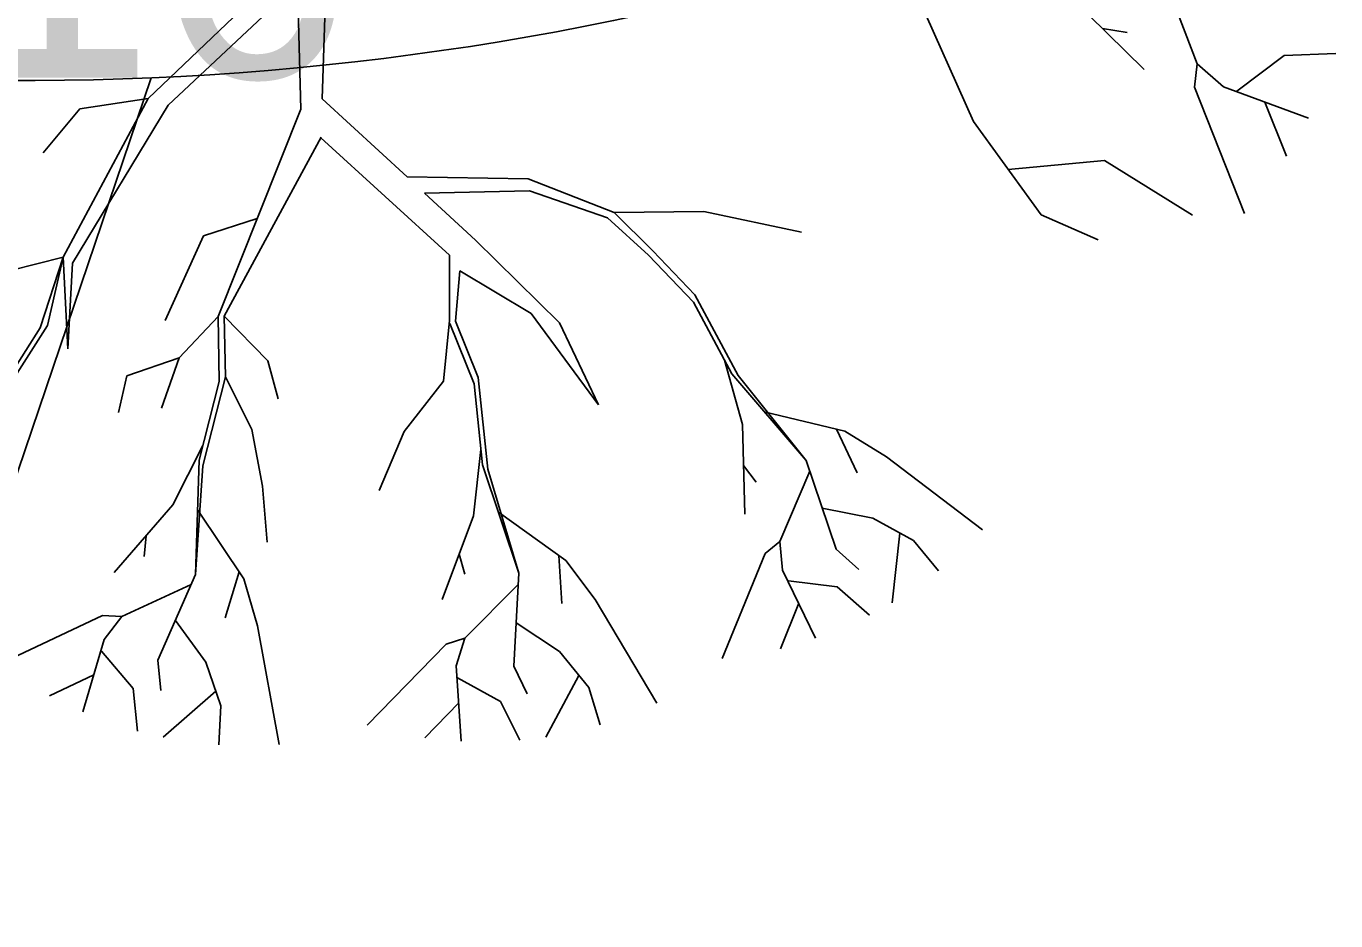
# Model space of a CAD drawing. Extents: x -438233 to -437334, y -1133133 to -1132623.
# Drawn here: x -438137.75 to -438134.046, y -1132967.717 to -1132965.187 of the extents above; entities that cross this region are included whole.
import ezdxf

# ---------------------------------------------------------------- set-up
doc = ezdxf.new("R2010")
doc.units = 0
for name, color, linetype in [('Vrstva 1', 7, 'Continuous'), ('Vrstva 11', 7, 'Continuous'), ('Vrstva 3', 7, 'Continuous')]:
    doc.layers.add(name, color=color, linetype=linetype)

msp = doc.modelspace()

# ---------------------------------------------------------------- linework, layer by layer
at = {"layer": 'Vrstva 1'}
for p, q in [((-438136.8814, -1132964.453), (-438136.9126, -1132965.3922)), ((-438136.9834, -1132964.9892), (-438137.4044, -1132965.3916)), ((-438135.2777, -1132964.9916), (-438135.0708, -1132965.4564)), ((-438136.9822, -1132965.0671), (-438137.3481, -1132965.4102)), ((-438136.9822, -1132965.0671), (-438136.9732, -1132965.4216)), ((-438134.531, -1132965.0521), (-438134.4386, -1132965.2938)), ((-438134.8057, -1132965.0959), (-438134.5886, -1132965.3094)), ((-438134.7061, -1132965.1937), (-438134.6365, -1132965.2051)), ((-438134.3259, -1132965.3706), (-438134.1927, -1132965.2704)), ((-438134.1927, -1132965.2704), (-438134.0464, -1132965.2644)), ((-438134.4386, -1132965.2938), (-438134.4464, -1132965.3592)), ((-438134.4386, -1132965.2938), (-438134.3643, -1132965.3586)), ((-438150.6122, -1133004.3095), (-438137.396, -1132965.333)), ((-438137.396, -1132965.333), (-438137.396, -1132965.333)), ((-438134.4464, -1132965.3592), (-438134.3049, -1132965.7167)), ((-438134.3643, -1132965.3586), (-438134.1237, -1132965.4468)), ((-438137.4044, -1132965.3916), (-438137.6455, -1132965.8402)), ((-438137.4044, -1132965.3916), (-438137.5976, -1132965.421)), ((-438136.9126, -1132965.3922), (-438136.6727, -1132965.6135)), ((-438134.2473, -1132965.4018), (-438134.1861, -1132965.5547)), ((-438137.5976, -1132965.421), (-438137.7019, -1132965.5451)), ((-438137.3481, -1132965.4102), (-438137.6185, -1132965.8576)), ((-438136.9732, -1132965.4216), (-438137.2071, -1132966.0081)), ((-438135.0708, -1132965.4564), (-438134.88, -1132965.7203)), ((-438136.9156, -1132965.5007), (-438137.1897, -1132966.0075)), ((-438136.9162, -1132965.5031), (-438136.5528, -1132965.8342)), ((-438134.973, -1132965.5919), (-438134.7007, -1132965.5673)), ((-438134.7007, -1132965.5673), (-438134.4518, -1132965.7215)), ((-438136.6727, -1132965.6135), (-438136.3303, -1132965.6183)), ((-438136.3303, -1132965.6183), (-438136.0874, -1132965.7143)), ((-438136.6229, -1132965.6597), (-438136.3261, -1132965.6525)), ((-438136.6229, -1132965.6597), (-438136.479, -1132965.7922)), ((-438136.3261, -1132965.6525), (-438136.106, -1132965.7293)), ((-438137.0968, -1132965.7305), (-438137.2485, -1132965.7796)), ((-438136.106, -1132965.7293), (-438135.9902, -1132965.8342)), ((-438136.0874, -1132965.7143), (-438135.8331, -1132965.7113)), ((-438136.0874, -1132965.7143), (-438135.9776, -1132965.8222)), ((-438135.8331, -1132965.7113), (-438135.5572, -1132965.77)), ((-438134.88, -1132965.7203), (-438134.7187, -1132965.791)), ((-438137.2485, -1132965.7796), (-438137.3565, -1132966.0189)), ((-438136.479, -1132965.7922), (-438136.2415, -1132966.0255)), ((-438137.6455, -1132965.8402), (-438137.7943, -1132965.878)), ((-438137.6455, -1132965.8402), (-438137.7097, -1132966.0399)), ((-438137.6893, -1132966.0339), (-438137.6455, -1132965.8402)), ((-438137.6455, -1132965.8402), (-438137.6317, -1132966.0993)), ((-438136.5522, -1132966.0189), (-438136.5528, -1132965.8342)), ((-438135.8631, -1132965.9674), (-438135.9902, -1132965.8342)), ((-438135.9776, -1132965.8222), (-438135.8589, -1132965.9464)), ((-438137.6185, -1132965.8576), (-438137.6317, -1132966.0993)), ((-438136.5354, -1132966.0213), (-438136.5234, -1132965.8786)), ((-438136.3213, -1132965.9992), (-438136.5234, -1132965.8786)), ((-438135.8589, -1132965.9464), (-438135.7365, -1132966.1749)), ((-438135.8631, -1132965.9674), (-438135.7545, -1132966.1701)), ((-438137.2071, -1132966.0081), (-438137.3169, -1132966.1251)), ((-438137.2035, -1132966.1917), (-438137.2071, -1132966.0081)), ((-438137.1897, -1132966.0075), (-438137.0662, -1132966.1335)), ((-438137.1897, -1132966.0075), (-438137.1861, -1132966.1791)), ((-438136.5696, -1132966.1905), (-438136.5522, -1132966.0189)), ((-438136.4832, -1132966.1983), (-438136.5516, -1132966.0279)), ((-438136.4718, -1132966.1809), (-438136.5354, -1132966.0213)), ((-438136.1311, -1132966.2582), (-438136.3213, -1132965.9992)), ((-438136.2415, -1132966.0255), (-438136.1311, -1132966.2582)), ((-438137.7097, -1132966.0399), (-438137.8339, -1132966.2337)), ((-438137.6893, -1132966.0339), (-438137.8291, -1132966.2516)), ((-438137.3169, -1132966.1251), (-438137.465, -1132966.1755)), ((-438137.3169, -1132966.1251), (-438137.3666, -1132966.2672)), ((-438137.0662, -1132966.1335), (-438137.0374, -1132966.2409)), ((-438135.7749, -1132966.1317), (-438135.7245, -1132966.3134)), ((-438137.465, -1132966.1755), (-438137.489, -1132966.2798)), ((-438137.1861, -1132966.1791), (-438137.2503, -1132966.4304)), ((-438137.1861, -1132966.1791), (-438137.1112, -1132966.3278)), ((-438135.7545, -1132966.1701), (-438135.544, -1132966.4154)), ((-438135.7365, -1132966.1749), (-438135.544, -1132966.4154)), ((-438137.2035, -1132966.1917), (-438137.2605, -1132966.4142)), ((-438136.5696, -1132966.1905), (-438136.6811, -1132966.3332)), ((-438136.4832, -1132966.1983), (-438136.4592, -1132966.4274)), ((-438136.4718, -1132966.1809), (-438136.4442, -1132966.4394)), ((-438135.6627, -1132966.2774), (-438135.4348, -1132966.3326)), ((-438137.1112, -1132966.3278), (-438137.0812, -1132966.4874)), ((-438135.7245, -1132966.3134), (-438135.7173, -1132966.5671)), ((-438135.4582, -1132966.3266), (-438135.3994, -1132966.4502)), ((-438136.6811, -1132966.3332), (-438136.7513, -1132966.5)), ((-438135.4348, -1132966.3326), (-438135.3167, -1132966.4046)), ((-438137.2497, -1132966.3728), (-438137.3349, -1132966.5407)), ((-438136.464, -1132966.3842), (-438136.485, -1132966.5713)), ((-438137.2605, -1132966.4142), (-438137.2707, -1132966.7375)), ((-438137.2503, -1132966.4304), (-438137.2707, -1132966.7375)), ((-438136.4592, -1132966.4274), (-438136.3561, -1132966.7339)), ((-438136.4442, -1132966.4394), (-438136.3561, -1132966.7339)), ((-438135.7209, -1132966.4292), (-438135.6855, -1132966.4766)), ((-438135.544, -1132966.4154), (-438135.4594, -1132966.6661)), ((-438135.3167, -1132966.4046), (-438135.0456, -1132966.6109)), ((-438135.5338, -1132966.4454), (-438135.6183, -1132966.6439)), ((-438137.0812, -1132966.4874), (-438137.0686, -1132966.6463)), ((-438137.3349, -1132966.5407), (-438137.501, -1132966.7321)), ((-438135.499, -1132966.5497), (-438135.3551, -1132966.5785)), ((-438137.2647, -1132966.5557), (-438137.1345, -1132966.7501)), ((-438136.485, -1132966.5713), (-438136.5732, -1132966.8088)), ((-438136.4142, -1132966.5611), (-438136.2235, -1132966.6979)), ((-438135.3551, -1132966.5785), (-438135.2405, -1132966.6415)), ((-438135.2789, -1132966.6205), (-438135.3005, -1132966.8178)), ((-438137.4104, -1132966.6283), (-438137.4158, -1132966.6871)), ((-438135.6183, -1132966.6439), (-438135.6603, -1132966.6787)), ((-438135.6183, -1132966.6439), (-438135.6112, -1132966.7255)), ((-438135.2405, -1132966.6415), (-438135.1703, -1132966.7273)), ((-438136.5252, -1132966.6799), (-438136.5096, -1132966.7369)), ((-438136.2433, -1132966.6841), (-438136.2349, -1132966.8196)), ((-438136.2235, -1132966.6979), (-438136.1407, -1132966.8088)), ((-438135.6603, -1132966.6787), (-438135.7815, -1132966.975)), ((-438135.4594, -1132966.6661), (-438135.3952, -1132966.7237)), ((-438137.1477, -1132966.7303), (-438137.1873, -1132966.8604)), ((-438136.3561, -1132966.7339), (-438136.371, -1132966.9972)), ((-438135.6112, -1132966.7255), (-438135.5176, -1132966.9174)), ((-438137.2833, -1132966.7662), (-438137.4794, -1132966.8562)), ((-438137.2707, -1132966.7375), (-438137.3774, -1132966.9798)), ((-438137.1345, -1132966.7501), (-438137.0956, -1132966.8826)), ((-438136.3573, -1132966.765), (-438136.5096, -1132966.9174)), ((-438135.5944, -1132966.7554), (-438135.4564, -1132966.7722)), ((-438135.4564, -1132966.7722), (-438135.3652, -1132966.8526)), ((-438136.1407, -1132966.8088), (-438135.9662, -1132967.1015)), ((-438135.565, -1132966.819), (-438135.6171, -1132966.9474)), ((-438137.534, -1132966.8538), (-438137.8243, -1132966.9906)), ((-438137.4794, -1132966.8562), (-438137.534, -1132966.8538)), ((-438137.4794, -1132966.8562), (-438137.5292, -1132966.9216)), ((-438137.3277, -1132966.8676), (-438137.2413, -1132966.9852)), ((-438137.0956, -1132966.8826), (-438137.0344, -1132967.2185)), ((-438136.3638, -1132966.8748), (-438136.2415, -1132966.9558)), ((-438136.5096, -1132966.9174), (-438136.5624, -1132966.9348)), ((-438136.5096, -1132966.9174), (-438136.5342, -1132966.996)), ((-438137.5292, -1132966.9216), (-438137.5898, -1132967.1261)), ((-438137.537, -1132966.954), (-438137.447, -1132967.0601)), ((-438136.5624, -1132966.9348), (-438136.7855, -1132967.1633)), ((-438136.2415, -1132966.9558), (-438136.1587, -1132967.0571)), ((-438137.3774, -1132966.9798), (-438137.3684, -1132967.0661)), ((-438137.2413, -1132966.9852), (-438137.1993, -1132967.1093)), ((-438137.5586, -1132967.0211), (-438137.6833, -1132967.0805)), ((-438136.5342, -1132966.996), (-438136.5192, -1132967.2089)), ((-438136.53, -1132967.0295), (-438136.4082, -1132967.0967)), ((-438136.371, -1132966.9972), (-438136.3327, -1132967.0751)), ((-438136.1869, -1132967.0229), (-438136.2805, -1132967.1975)), ((-438137.447, -1132967.0601), (-438137.4344, -1132967.1807)), ((-438137.2137, -1132967.0673), (-438137.3619, -1132967.1981)), ((-438136.1587, -1132967.0571), (-438136.1263, -1132967.1627)), ((-438136.5264, -1132967.1003), (-438136.6223, -1132967.1993)), ((-438136.4082, -1132967.0967), (-438136.3537, -1132967.2065)), ((-438137.1993, -1132967.1093), (-438137.2053, -1132967.2197))]:
    msp.add_line(p, q, dxfattribs=at)
at = {"layer": 'Vrstva 11'}
msp.add_arc((-438137.7517, -1132957.101), 8.2397, 259.24714, 296.02808, dxfattribs=at)

# ---------------------------------------------------------------- texts
at = {"layer": 'Vrstva 3'}
msp.add_text('386.16 ', height=0.75, dxfattribs=at).set_placement((-438139.896, -1132965.333))

doc.saveas('drawing.dxf')
